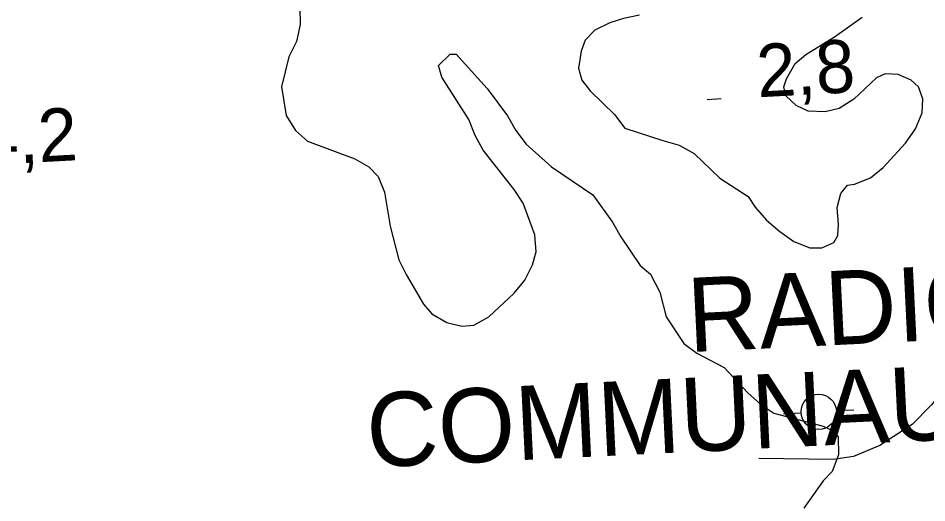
# Model space of a CAD drawing. Extents: x 336540 to 340074, y 5572036 to 5573747.
# Drawn here: x 338144.9 to 338196.4, y 5572905.2 to 5572932.7 of the extents above; entities that cross this region are included whole.
import ezdxf

# ---------------------------------------------------------------- set-up
doc = ezdxf.new("R2010")
doc.units = 0
for name, color, linetype in [('Niveau 19', 7, 'Continuous'), ('Niveau 2', 7, 'Continuous'), ('Niveau 3', 7, 'Continuous'), ('Niveau 31', 7, 'Continuous'), ('Niveau 36', 7, 'Continuous')]:
    doc.layers.add(name, color=color, linetype=linetype)

msp = doc.modelspace()

# ---------------------------------------------------------------- linework, layer by layer
at = {"layer": 'Niveau 19'}
msp.add_lwpolyline([(338236.14, 5572944.76), (338235.63, 5572941.91), (338235.23, 5572940.85), (338234.23, 5572939.6), (338233.25, 5572938.72), (338232.4, 5572938.16), (338231.84, 5572937.89), (338228.25, 5572936.46), (338220.47, 5572933.54), (338218.64, 5572932.64), (338217.54, 5572931.88), (338214.28, 5572929.03), (338206.58, 5572923.1), (338205.8, 5572922.39), (338204.7, 5572921.2), (338202.45, 5572918.01), (338196.68, 5572910.78), (338195.57, 5572909.67), (338193.75, 5572908.49), (338192.26, 5572907.86), (338191.13, 5572907.69), (338186.9, 5572907.75)], dxfattribs=at)
at = {"layer": 'Niveau 2'}
for points in [[(338160.88, 5572933.3), (338160.9, 5572932.34), (338160.69, 5572931.37), (338160.26, 5572930.51), (338159.84, 5572928.81), (338160.1, 5572927.18), (338160.63, 5572926.34), (338161.32, 5572925.73), (338164, 5572924.72), (338164.8, 5572924.28), (338165.32, 5572923.73), (338165.68, 5572922.83), (338166, 5572920.92), (338166.49, 5572919.01), (338166.9, 5572918.17), (338167.9, 5572916.49), (338168.36, 5572915.94), (338169.22, 5572915.45), (338170.07, 5572915.24), (338170.75, 5572915.31), (338171.59, 5572915.78), (338173.03, 5572917.11), (338173.64, 5572917.86), (338174.07, 5572918.72), (338174.28, 5572919.46), (338174.2, 5572920.42), (338173.54, 5572922.21), (338173.02, 5572922.99), (338171.28, 5572925.21), (338170.81, 5572926.05), (338170.45, 5572926.95)], [(338180.13, 5572932.87), (338179.23, 5572932.68), (338178.44, 5572932.44), (338177.6, 5572932.02), (338177.05, 5572931.45), (338176.83, 5572930.82), (338176.68, 5572929.86), (338176.87, 5572929.18), (338177.33, 5572928.57), (338178.72, 5572927.24), (338179.3, 5572926.46), (338181.46, 5572925.77)], [(338181.46, 5572925.77), (338182.37, 5572925.51), (338183.23, 5572925.02), (338184.68, 5572923.64), (338186.28, 5572922.6), (338186.69, 5572921.98), (338187.33, 5572921.26), (338188.08, 5572920.6), (338188.88, 5572920.05), (338189.79, 5572919.68), (338190.47, 5572919.69), (338191.14, 5572919.99), (338191.36, 5572920.39), (338191.4, 5572921.01), (338191.33, 5572921.97), (338191.54, 5572922.77), (338191.92, 5572923.23), (338192.32, 5572923.29), (338193.22, 5572923.65), (338193.94, 5572924.23), (338195.21, 5572925.62), (338195.76, 5572926.42), (338196.14, 5572927.34), (338196.18, 5572928.13), (338195.94, 5572928.8), (338195.53, 5572929.19), (338194.79, 5572929.51), (338194.05, 5572929.55), (338193.55, 5572929.32), (338192.27, 5572928.1), (338191.44, 5572927.57), (338190.65, 5572927.39), (338189.69, 5572927.42), (338189, 5572927.75), (338188.42, 5572928.3), (338188.3, 5572928.81), (338188.46, 5572929.26), (338188.95, 5572930.12), (338189.56, 5572930.64), (338191.18, 5572931.64), (338192.74, 5572932.75)], [(338170.45, 5572926.95), (338168.93, 5572929.35), (338168.75, 5572930.02), (338169.41, 5572930.66), (338169.75, 5572930.66), (338171.49, 5572928.72), (338172.65, 5572927.17), (338173.12, 5572926.33), (338173.7, 5572925.55), (338175.14, 5572924.28), (338177.49, 5572922.69), (338178.6, 5572921.13), (338179.07, 5572920.3), (338180.17, 5572918.68), (338180.75, 5572918.19), (338181.28, 5572917.18), (338181.65, 5572915.78), (338182.64, 5572914.27), (338183.38, 5572913.72), (338184.93, 5572912.91), (338186.26, 5572911.47), (338187, 5572910.81), (338187.75, 5572910.31), (338190.53, 5572909.58), (338191.1, 5572909.31), (338191.39, 5572908.98), (338191.41, 5572907.96), (338191.04, 5572907), (338190.54, 5572906.48), (338189.44, 5572904.93)]]:
    msp.add_lwpolyline(points, dxfattribs=at)
at = {"layer": 'Niveau 3'}
msp.add_line((338183.96, 5572928.09), (338184.76, 5572928.15), dxfattribs=at)
at = {"layer": 'Niveau 36'}
for p, q in [((338188.29, 5572910.28), (338189.29, 5572910.33)), ((338192.28, 5572910.49), (338191.28, 5572910.44))]:
    msp.add_line(p, q, dxfattribs=at)
msp.add_circle((338190.284, 5572910.391), 1, dxfattribs=at)

# ---------------------------------------------------------------- texts
at = {"layer": 'Niveau 3'}
for s, p in [('2,8    ', (338186.84, 5572928.21)), ('4,2    ', (338142.78, 5572924.35))]:
    msp.add_text(s, height=3, rotation=3.1182, dxfattribs=at).set_placement(p)
at = {"layer": 'Niveau 31'}
for s, p in [('RADIO', (338182.94, 5572913.77)), ('COMMUNAUTAIRE', (338164.76, 5572907.23))]:
    msp.add_text(s, height=4.2, rotation=2.7837, dxfattribs=at).set_placement(p)

doc.saveas('drawing.dxf')
